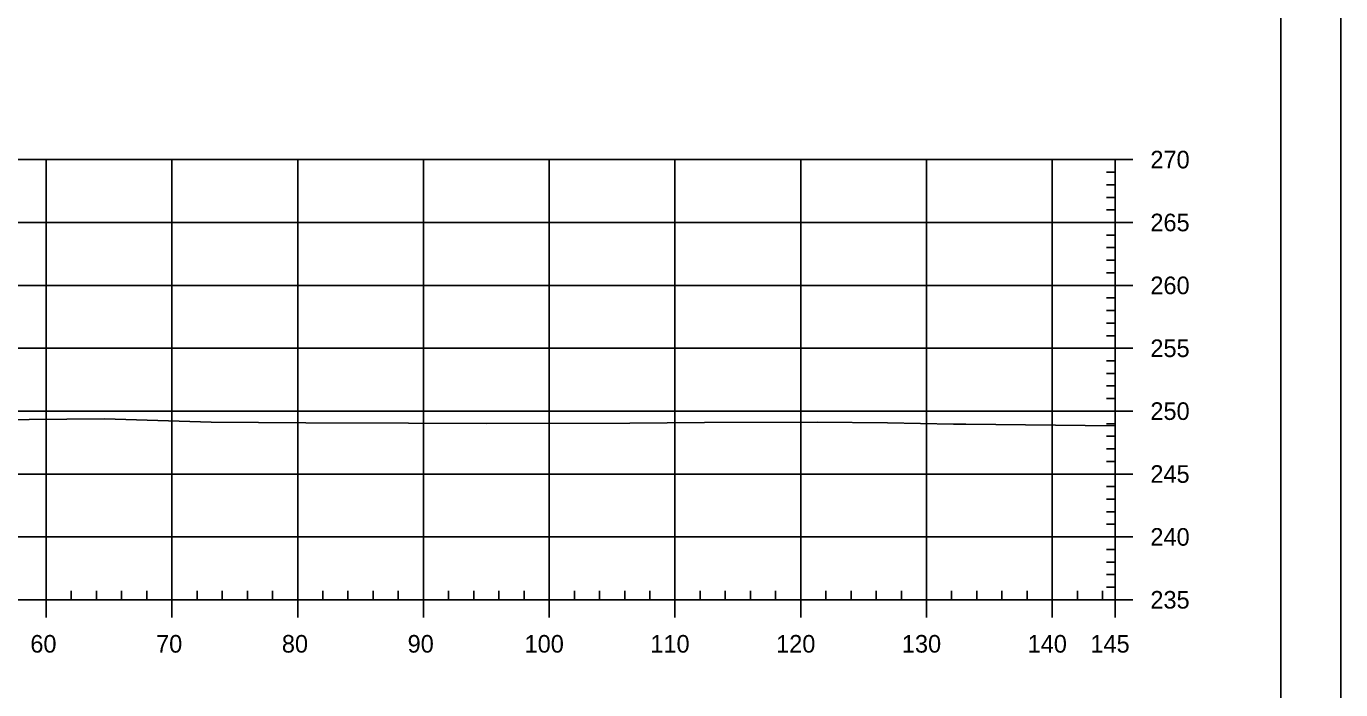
# Model space of a CAD drawing. Extents: x 1365647 to 1367999, y 387113 to 400173.
# Drawn here: x 1367813.1 to 1367917.6, y 387221.3 to 387274.1 of the extents above; entities that cross this region are included whole.
import ezdxf

# ---------------------------------------------------------------- set-up
doc = ezdxf.new("R2010")
doc.units = 0
for name, color, linetype in [('R_Axis', 7, 'Continuous'), ('R_Axis Annot', 7, 'Continuous'), ('R_Border', 7, 'Continuous'), ('R_Exist Surface', 7, 'Continuous'), ('R_Grid', 7, 'Continuous'), ('R_No Plot', 7, 'Continuous')]:
    doc.layers.add(name, color=color, linetype=linetype)

msp = doc.modelspace()

# ---------------------------------------------------------------- linework, layer by layer
at = {"layer": 'R_Axis'}
for p, q in [((1367899.68, 387228.45), (1367899.68, 387263.45)), ((1367901.08, 387263.45), (1367899.68, 387263.45)), ((1367899.68, 387262.45), (1367898.98, 387262.45)), ((1367899.68, 387261.45), (1367898.98, 387261.45)), ((1367899.68, 387260.45), (1367898.98, 387260.45)), ((1367899.68, 387259.45), (1367898.98, 387259.45)), ((1367901.08, 387258.45), (1367899.68, 387258.45)), ((1367899.68, 387257.45), (1367898.98, 387257.45)), ((1367899.68, 387256.45), (1367898.98, 387256.45)), ((1367899.68, 387255.45), (1367898.98, 387255.45)), ((1367899.68, 387254.45), (1367898.98, 387254.45)), ((1367901.08, 387253.45), (1367899.68, 387253.45)), ((1367899.68, 387252.45), (1367898.98, 387252.45)), ((1367899.68, 387251.45), (1367898.98, 387251.45)), ((1367899.68, 387250.45), (1367898.98, 387250.45)), ((1367899.68, 387249.45), (1367898.98, 387249.45)), ((1367901.08, 387248.45), (1367899.68, 387248.45)), ((1367899.68, 387247.45), (1367898.98, 387247.45)), ((1367899.68, 387246.45), (1367898.98, 387246.45)), ((1367899.68, 387245.45), (1367898.98, 387245.45)), ((1367899.68, 387244.45), (1367898.98, 387244.45)), ((1367901.08, 387243.45), (1367899.68, 387243.45)), ((1367899.68, 387242.45), (1367898.98, 387242.45)), ((1367899.68, 387241.45), (1367898.98, 387241.45)), ((1367899.68, 387240.45), (1367898.98, 387240.45)), ((1367899.68, 387239.45), (1367898.98, 387239.45)), ((1367901.08, 387238.45), (1367899.68, 387238.45)), ((1367899.68, 387237.45), (1367898.98, 387237.45)), ((1367899.68, 387236.45), (1367898.98, 387236.45)), ((1367899.68, 387235.45), (1367898.98, 387235.45)), ((1367899.68, 387234.45), (1367898.98, 387234.45)), ((1367899.68, 387232.45), (1367898.98, 387232.45)), ((1367901.08, 387233.45), (1367899.68, 387233.45)), ((1367899.68, 387231.45), (1367898.98, 387231.45)), ((1367899.68, 387230.45), (1367898.98, 387230.45)), ((1367899.68, 387229.45), (1367898.98, 387229.45)), ((1367609.68, 387228.45), (1367899.68, 387228.45)), ((1367814.68, 387227.05), (1367814.68, 387228.45)), ((1367816.68, 387228.45), (1367816.68, 387229.15)), ((1367818.68, 387228.45), (1367818.68, 387229.15)), ((1367820.68, 387228.45), (1367820.68, 387229.15)), ((1367822.68, 387228.45), (1367822.68, 387229.15)), ((1367824.68, 387227.05), (1367824.68, 387228.45)), ((1367826.68, 387228.45), (1367826.68, 387229.15)), ((1367828.68, 387228.45), (1367828.68, 387229.15)), ((1367830.68, 387228.45), (1367830.68, 387229.15)), ((1367832.68, 387228.45), (1367832.68, 387229.15)), ((1367834.68, 387227.05), (1367834.68, 387228.45)), ((1367836.68, 387228.45), (1367836.68, 387229.15)), ((1367838.68, 387228.45), (1367838.68, 387229.15)), ((1367840.68, 387228.45), (1367840.68, 387229.15)), ((1367842.68, 387228.45), (1367842.68, 387229.15)), ((1367844.68, 387227.05), (1367844.68, 387228.45)), ((1367846.68, 387228.45), (1367846.68, 387229.15)), ((1367848.68, 387228.45), (1367848.68, 387229.15)), ((1367850.68, 387228.45), (1367850.68, 387229.15)), ((1367852.68, 387228.45), (1367852.68, 387229.15)), ((1367854.68, 387227.05), (1367854.68, 387228.45)), ((1367856.68, 387228.45), (1367856.68, 387229.15)), ((1367858.68, 387228.45), (1367858.68, 387229.15)), ((1367860.68, 387228.45), (1367860.68, 387229.15)), ((1367862.68, 387228.45), (1367862.68, 387229.15)), ((1367864.68, 387227.05), (1367864.68, 387228.45)), ((1367866.68, 387228.45), (1367866.68, 387229.15)), ((1367868.68, 387228.45), (1367868.68, 387229.15)), ((1367870.68, 387228.45), (1367870.68, 387229.15)), ((1367872.68, 387228.45), (1367872.68, 387229.15)), ((1367874.68, 387227.05), (1367874.68, 387228.45)), ((1367876.68, 387228.45), (1367876.68, 387229.15)), ((1367878.68, 387228.45), (1367878.68, 387229.15)), ((1367880.68, 387228.45), (1367880.68, 387229.15)), ((1367882.68, 387228.45), (1367882.68, 387229.15)), ((1367884.68, 387227.05), (1367884.68, 387228.45)), ((1367886.68, 387228.45), (1367886.68, 387229.15)), ((1367888.68, 387228.45), (1367888.68, 387229.15)), ((1367890.68, 387228.45), (1367890.68, 387229.15)), ((1367892.68, 387228.45), (1367892.68, 387229.15)), ((1367894.68, 387227.05), (1367894.68, 387228.45)), ((1367896.68, 387228.45), (1367896.68, 387229.15)), ((1367898.68, 387228.45), (1367898.68, 387229.15)), ((1367899.68, 387227.05), (1367899.68, 387228.45)), ((1367901.08, 387228.45), (1367899.68, 387228.45))]:
    msp.add_line(p, q, dxfattribs=at)
at = {"layer": 'R_Border'}
msp.add_line((1367912.86, 387117.45), (1367912.86, 387322.91), dxfattribs=at)
at = {"layer": 'R_Exist Surface'}
msp.add_lwpolyline([(1367810.32, 387242.76), (1367819.31, 387242.85), (1367827.79, 387242.57), (1367835.33, 387242.51), (1367843.5, 387242.49), (1367849.7, 387242.47), (1367861.08, 387242.49), (1367867.02, 387242.54), (1367875.98, 387242.56), (1367881.59, 387242.51), (1367886.83, 387242.42), (1367887.13, 387242.42), (1367887.8, 387242.41), (1367899.68, 387242.29)], dxfattribs=at)
at = {"layer": 'R_Grid'}
for p, q in [((1367609.68, 387263.45), (1367899.68, 387263.45)), ((1367814.68, 387228.45), (1367814.68, 387263.45)), ((1367824.68, 387228.45), (1367824.68, 387263.45)), ((1367834.68, 387228.45), (1367834.68, 387263.45)), ((1367844.68, 387228.45), (1367844.68, 387263.45)), ((1367854.68, 387228.45), (1367854.68, 387263.45)), ((1367864.68, 387228.45), (1367864.68, 387263.45)), ((1367874.68, 387228.45), (1367874.68, 387263.45)), ((1367884.68, 387228.45), (1367884.68, 387263.45)), ((1367894.68, 387228.45), (1367894.68, 387263.45)), ((1367899.68, 387228.45), (1367899.68, 387263.45)), ((1367609.68, 387258.45), (1367899.68, 387258.45)), ((1367609.68, 387253.45), (1367899.68, 387253.45)), ((1367609.68, 387248.45), (1367899.68, 387248.45)), ((1367609.68, 387243.45), (1367899.68, 387243.45)), ((1367609.68, 387238.45), (1367899.68, 387238.45)), ((1367609.68, 387233.45), (1367899.68, 387233.45)), ((1367609.68, 387228.45), (1367899.68, 387228.45))]:
    msp.add_line(p, q, dxfattribs=at)
at = {"layer": 'R_No Plot'}
msp.add_lwpolyline([(1367584.28, 387326.8), (1367917.62, 387326.8), (1367917.62, 387113.46), (1367584.28, 387113.46)], close=True, dxfattribs=at)

# ---------------------------------------------------------------- texts
at = {"layer": 'R_Axis Annot'}
for s, p in [('270', (1367902.48, 387262.75)), ('265', (1367902.48, 387257.75)), ('260', (1367902.48, 387252.75)), ('255', (1367902.48, 387247.75)), ('250', (1367902.48, 387242.75)), ('245', (1367902.48, 387237.75)), ('240', (1367902.48, 387232.75)), ('235', (1367902.48, 387227.75)), ('60', (1367813.42, 387224.25)), ('70', (1367823.42, 387224.25)), ('80', (1367833.42, 387224.25)), ('90', (1367843.42, 387224.25)), ('100', (1367852.72, 387224.25)), ('110', (1367862.72, 387224.25)), ('120', (1367872.72, 387224.25)), ('130', (1367882.72, 387224.25)), ('140', (1367892.72, 387224.25)), ('145', (1367897.71, 387224.25))]:
    msp.add_text(s, height=1.4, dxfattribs=at).set_placement(p)
at = {"layer": 'R_No Plot'}
msp.add_text('+', height=0.1, dxfattribs=at).set_placement((1367887.76, 387242.36))

doc.saveas('drawing.dxf')
